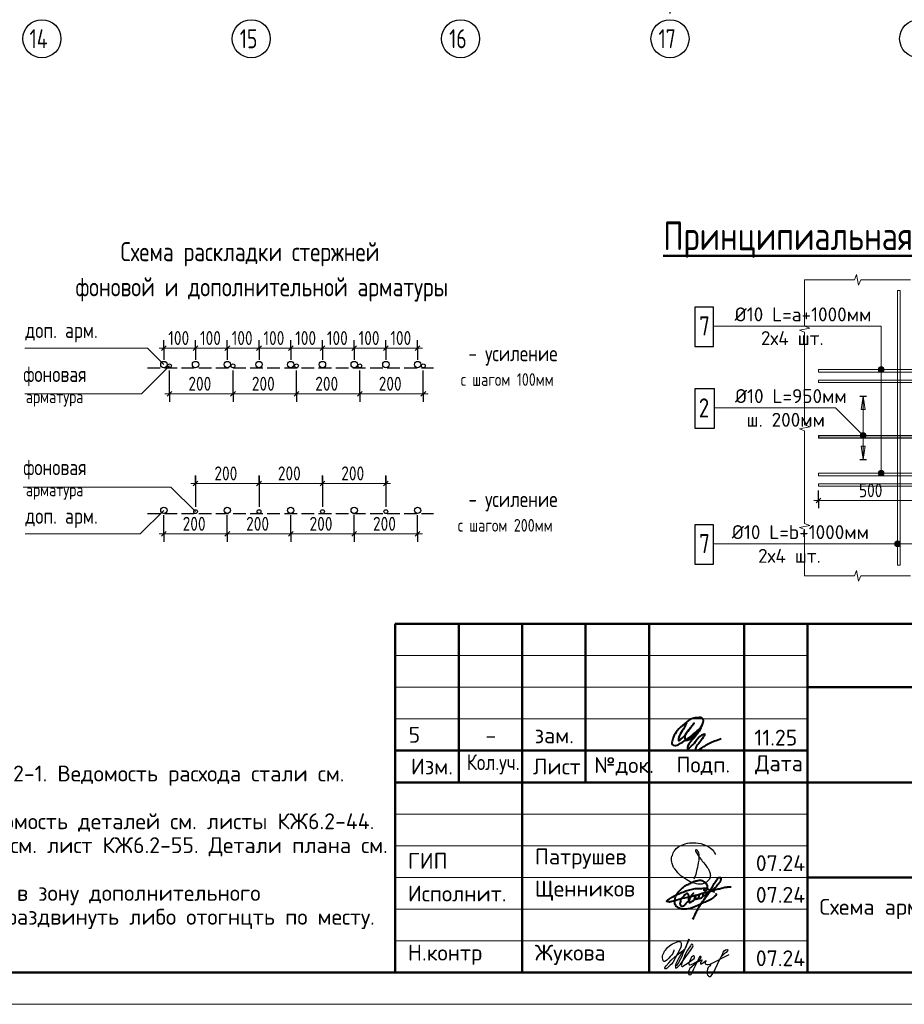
# Model space of a CAD drawing. Header units: millimetres. Extents: x 40580 to 1930067, y -240640 to 81020.
# Tile 616 of 656: x 1562430 to 1576374, y -239550 to -224023. Entities that reach past the tile are written whole.
import ezdxf

# ---------------------------------------------------------------- set-up
doc = ezdxf.new("R2010")
doc.units = ezdxf.units.MM
for name, pattern in [('______2', [270, 200, -70]), ('______5', [1100, 800, -100, 100, -100]), ('CENTER', [2, 1.25, -0.25, 0.25, -0.25])]:
    doc.linetypes.add(name, pattern=pattern)
for name, color, linetype, lineweight in [('Standard', 7, 'Continuous', 25), ('Арм.стержн.ниж.зоны 2й ряд', 7, '______2', 25), ('Обрамление проемов стержнями', 7, 'Continuous', 25), ('ОСИ', 7, 'CENTER', 15), ('Основная', 7, 'Continuous', 40), ('Примечания', 7, 'Continuous', 13), ('Размерная линия_ общее', 7, 'Continuous', 25), ('Текст_ общее', 7, 'Continuous', 25), ('Фоновоя арматура Х1', 52, 'Continuous', 25)]:
    doc.layers.add(name, color=color, linetype=linetype, lineweight=lineweight)
doc.styles.add('GOST 2.304', font='isocpeur.ttf', dxfattribs={"width": 0.8})
doc.styles.add('GOST 2.304-81', font='txt')
doc.styles.add('ISOCPEUR', font='isocpeur.ttf')
doc.styles.get("Standard").update_dxf_attribs({"font": 'isocpeur.ttf'})

# ---------------------------------------------------------------- blocks, each defined once
blk = doc.blocks.new('яяя')
at = {"lineweight": 30}
for points in [[(345424, 110432), (345425, 110410), (345424, 110397), (345417, 110379), (345406, 110350), (345390, 110319), (345357, 110275), (345310, 110221), (345265, 110176), (345198, 110110), (345161, 110077), (345133, 110066), (345116, 110066), (345102, 110075), (345090, 110091), (345082, 110115), (345074, 110146), (345066, 110182), (345064, 110206), (345067, 110234), (345077, 110278), (345095, 110320), (345114, 110361), (345134, 110395), (345159, 110428), (345195, 110469), (345228, 110506), (345284, 110560), (345331, 110595), (345379, 110625), (345435, 110648), (345486, 110670), (345532, 110686), (345573, 110696), (345605, 110698), (345621, 110695), (345635, 110687), (345648, 110671), (345656, 110649), (345659, 110625), (345659, 110583), (345656, 110553), (345647, 110523), (345635, 110489), (345387, 110033), (345349, 109985), (345311, 109948), (345247, 109889), (345209, 109858), (345192, 109844), (345180, 109837), (345157, 109833), (345150, 109835), (345140, 109842), (345135, 109856), (345138, 109881), (345148, 109892), (345183, 109930), (345267, 110024), (345343, 110105), (345455, 110213), (345617, 110343), (345775, 110456), (345811, 110526), (345838, 110607), (345890, 110740), (345902, 110771), (345698, 110295), (345672, 110226), (345626, 110132), (345572, 110032), (345518, 109953), (345481, 109918), (345497, 110001), (345567, 110147), (345655, 110301), (345760, 110442)], [(345481, 109918), (345476, 109896), (345475, 109874), (345485, 109861), (345506, 109866), (345539, 109891), (345632, 109983), (345968, 110450), (346022, 110527), (346029, 110560), (346027, 110579), (346026, 110590), (346010, 110605), (345993, 110609), (345975, 110601), (345962, 110584), (345954, 110562), (345857, 110421), (345783, 110292), (345741, 110183), (345701, 110079), (345665, 109985), (345660, 109952), (345666, 109929), (345669, 109915), (345682, 109910), (345702, 109914), (345735, 109941), (345846, 110007), (346065, 110160), (346075, 110193), (346070, 110217), (346066, 110236), (346052, 110241), (346030, 110241), (346007, 110228), (345978, 110203), (345960, 110164), (345892, 110010), (345895, 109986), (345904, 109966), (345925, 109964), (345969, 109968), (346045, 110000), (346218, 110114), (346261, 110154), (346280, 110184), (346282, 110210), (346278, 110225), (346263, 110229), (346241, 110222), (346220, 110198), (346162, 110049), (345989, 109904), (345932, 109849), (345906, 109805), (345891, 109739), (345890, 109690), (345899, 109652), (345924, 109647), (345956, 109655), (345980, 109674), (346058, 109838), (346158, 110046), (346261, 110098), (346314, 110120), (346292, 110079), (346269, 110036), (346261, 110008), (346267, 109998), (346293, 109998), (346363, 110039), (346445, 110095), (346421, 110068), (346414, 110040), (346407, 110011), (346416, 109990), (346466, 109972), (346509, 109977), (346574, 109984), (347172, 110293)], [(346586, 109971), (346543, 109917), (346509, 109873), (346489, 109825), (346475, 109767), (346472, 109710), (346478, 109675), (346485, 109641), (346501, 109621), (346517, 109602), (346542, 109589), (346568, 109592), (346605, 109620), (346680, 109731), (346736, 109842), (346865, 110115), (346962, 110290), (346969, 110318), (346979, 110360), (347013, 110403), (347056, 110434), (347091, 110450), (347109, 110450), (347121, 110434), (347115, 110405), (347072, 110355), (347012, 110307), (346924, 110222)]]:
    blk.add_lwpolyline(points, dxfattribs=at)
blk = doc.blocks.new('Из_буфера32210')
at = {"color": 7, "lineweight": 25}
blk.add_lwpolyline([(357, 84), (386, 160), (399, 213), (405, 239), (412, 268), (420, 299), (427, 339), (434, 380), (437, 414), (438, 442), (436, 466), (430, 489), (425, 504), (417, 519), (409, 531), (405, 535), (403, 536), (400, 539), (394, 541), (387, 543), (383, 542), (379, 539), (377, 534), (377, 528), (379, 523), (438, 428), (470, 382), (484, 365), (504, 341), (528, 310), (551, 280), (562, 264), (575, 247), (582, 235), (589, 220), (599, 198), (606, 184), (610, 167), (611, 155), (612, 143), (611, 127), (609, 116), (603, 96), (596, 82), (588, 69), (579, 56), (563, 43), (551, 34), (539, 25), (524, 16), (511, 10), (494, 5), (481, 3), (456, 0), (432, 1), (415, 3), (396, 6), (375, 11), (355, 19), (336, 24), (310, 31), (293, 39), (269, 53), (243, 69), (223, 80), (202, 93), (180, 109), (152, 128), (126, 152), (98, 182), (77, 211), (52, 241), (32, 266), (20, 293), (8, 329), (3, 348), (1, 373), (0, 393), (1, 417), (6, 440), (13, 454), (20, 476), (26, 497), (38, 517), (47, 529), (60, 548), (75, 563), (95, 581), (115, 593), (135, 606), (161, 618), (187, 628), (213, 638), (251, 647), (282, 653), (319, 655), (353, 655), (384, 652), (418, 648), (460, 641), (503, 628), (544, 611), (579, 594), (611, 573), (639, 545), (666, 515), (679, 496), (694, 471)], dxfattribs=at)

msp = doc.modelspace()

# ---------------------------------------------------------------- hatches: boundary and pattern name
at = {"layer": 'Standard', "linetype": 'Continuous', "lineweight": 13, "transparency": 33554687}
msp.add_hatch(color=7, dxfattribs=at).paths.add_polyline_path([(1575694.5, -230170.4), (1575724.5, -229960.4), (1575754.5, -230170.4)], flags=16)
for points in [[(1575681.2, -230569), (1575713, -230537.1), (1575692.7, -230548.6)], [(1575713, -230537.1), (1575681.2, -230569), (1575681.2, -230591.9)], [(1575713, -230537.1), (1575681.2, -230591.9), (1575736, -230537.1)], [(1575736, -230537.1), (1575681.2, -230591.9), (1575692.7, -230612.2)], [(1575736, -230537.1), (1575692.7, -230612.2), (1575756.3, -230548.6)], [(1575756.3, -230548.6), (1575692.7, -230612.2), (1575713, -230623.7)], [(1575756.3, -230548.6), (1575713, -230623.7), (1575767.8, -230569)], [(1575767.8, -230569), (1575713, -230623.7), (1575736, -230623.7)], [(1575767.8, -230569), (1575736, -230623.7), (1575767.8, -230591.9)], [(1575767.8, -230591.9), (1575736, -230623.7), (1575756.3, -230612.2)], [(1575694.5, -230750.4), (1575724.5, -230960.4), (1575754.5, -230750.4)]]:
    msp.add_hatch(color=7, dxfattribs=at).paths.add_polyline_path(points)
at = {"layer": 'Текст_ общее', "linetype": 'Continuous', "lineweight": 13, "transparency": 33554687}
for points in [[(1575963.9, -229540.4), (1576053.9, -229540.4), (1576047.6, -229517.9)], [(1575963.9, -229540.4), (1576047.6, -229517.9), (1575970.2, -229517.9)], [(1575970.2, -229562.9), (1576053.9, -229540.4), (1575963.9, -229540.4)], [(1575970.2, -229517.9), (1576047.6, -229517.9), (1576031.4, -229501.7)], [(1575970.2, -229517.9), (1576031.4, -229501.7), (1575986.4, -229501.7)], [(1575970.2, -229562.9), (1576047.6, -229562.9), (1576053.9, -229540.4)], [(1575986.4, -229579.1), (1576047.6, -229562.9), (1575970.2, -229562.9)], [(1575986.4, -229501.7), (1576031.4, -229501.7), (1576008.9, -229495.4)], [(1575986.4, -229579.1), (1576031.4, -229579.1), (1576047.6, -229562.9)], [(1576031.4, -229579.1), (1575986.4, -229579.1), (1576008.9, -229585.4)], [(1575963.9, -231173.7), (1576053.9, -231173.7), (1576047.6, -231151.2)], [(1575963.9, -231173.7), (1576047.6, -231151.2), (1575970.2, -231151.2)], [(1575970.2, -231196.2), (1576053.9, -231173.7), (1575963.9, -231173.7)], [(1575970.2, -231151.2), (1576047.6, -231151.2), (1576031.4, -231135)], [(1575970.2, -231151.2), (1576031.4, -231135), (1575986.4, -231135)], [(1575970.2, -231196.2), (1576047.6, -231196.2), (1576053.9, -231173.7)], [(1575986.4, -231135), (1576031.4, -231135), (1576008.9, -231128.7)], [(1575986.4, -231212.4), (1576047.6, -231196.2), (1575970.2, -231196.2)], [(1575986.4, -231212.4), (1576031.4, -231212.4), (1576047.6, -231196.2)], [(1576031.4, -231212.4), (1575986.4, -231212.4), (1576008.9, -231218.7)], [(1576229.2, -232312.3), (1576229.2, -232267.4), (1576222.9, -232289.9)], [(1576245.4, -232328.5), (1576245.4, -232251.2), (1576229.2, -232267.4)], [(1576245.4, -232328.5), (1576229.2, -232267.4), (1576229.2, -232312.3)], [(1576267.9, -232334.9), (1576267.9, -232244.9), (1576245.4, -232251.2)], [(1576267.9, -232334.9), (1576245.4, -232251.2), (1576245.4, -232328.5)], [(1576290.4, -232328.5), (1576290.4, -232251.2), (1576267.9, -232244.9)], [(1576290.4, -232328.5), (1576267.9, -232244.9), (1576267.9, -232334.9)], [(1576306.6, -232312.3), (1576306.6, -232267.4), (1576290.4, -232251.2)], [(1576306.6, -232312.3), (1576290.4, -232251.2), (1576290.4, -232328.5)], [(1576306.6, -232267.4), (1576306.6, -232312.3), (1576312.9, -232289.9)]]:
    msp.add_hatch(color=7, dxfattribs=at).paths.add_polyline_path(points)

# ---------------------------------------------------------------- linework, layer by layer
at = {"layer": 'Standard', "color": 7, "linetype": 'Continuous', "lineweight": 13, "transparency": 33554687}
for p, q in [((1575619.6, -228043.7), (1575586.3, -228127.1)), ((1575652.9, -228210.4), (1575619.6, -228043.7)), ((1575586.3, -228127.1), (1574802.9, -228127.1)), ((1574802.9, -228127.1), (1574802.9, -228858.2)), ((1574802.9, -228127.1), (1574802.9, -228127.1)), ((1575686.3, -228127.1), (1575652.9, -228210.4)), ((1576469.6, -228127.1), (1575686.3, -228127.1)), ((1574802.9, -228858.2), (1574886.3, -228889.3)), ((1574886.3, -228889.3), (1574719.6, -228920.4)), ((1574719.6, -228920.4), (1574802.9, -228951.5)), ((1574802.9, -228951.5), (1574802.9, -229682.6)), ((1574802.9, -229682.6), (1574802.9, -230413.7)), ((1574886.3, -230444.8), (1574719.6, -230476)), ((1574719.6, -230476), (1574802.9, -230507.1)), ((1574802.9, -230413.7), (1574886.3, -230444.8)), ((1574802.9, -230507.1), (1574802.9, -231238.2)), ((1575692.7, -230548.6), (1575692.7, -230548.6)), ((1575756.3, -230548.6), (1575756.3, -230548.6)), ((1575692.7, -230612.2), (1575692.7, -230612.2)), ((1575756.3, -230612.2), (1575756.3, -230612.2)), ((1574802.9, -231238.2), (1574802.9, -231969.3)), ((1574886.3, -232000.4), (1574719.6, -232031.5)), ((1574719.6, -232031.5), (1574802.9, -232062.6)), ((1574802.9, -231969.3), (1574886.3, -232000.4)), ((1574802.9, -232062.6), (1574802.9, -232793.7)), ((1575586.3, -232793.7), (1575619.6, -232710.4)), ((1575619.6, -232710.4), (1575652.9, -232877.1)), ((1574802.9, -232793.7), (1574802.9, -232793.7)), ((1574802.9, -232793.7), (1575586.3, -232793.7)), ((1574802.9, -232793.7), (1574802.9, -232793.7)), ((1575652.9, -232877.1), (1575686.3, -232793.7)), ((1575686.3, -232793.7), (1576469.6, -232793.7)), ((1568350, -234049.8), (1574850, -234049.8)), ((1568350, -234549.8), (1574850, -234549.8)), ((1568350, -235049.8), (1574850, -235049.8)), ((1568350, -236549.8), (1574850, -236549.8)), ((1568350, -237049.8), (1574850, -237049.8)), ((1568350, -237049.8), (1574850, -237049.8)), ((1568350, -237549.8), (1574850, -237549.8)), ((1568350, -237549.8), (1574850, -237549.8)), ((1568350, -238049.8), (1574850, -238049.8)), ((1568350, -238549.8), (1574850, -238549.8))]:
    msp.add_line(p, q, dxfattribs=at)
at = {"layer": 'Standard', "color": 251, "linetype": 'Continuous', "lineweight": 13, "true_color": 0x494949, "transparency": 33554687}
for p, q in [((1575694.5, -230170.4), (1575724.5, -229960.4)), ((1575724.5, -229960.4), (1575724.5, -230960.4)), ((1575724.5, -229960.4), (1575724.5, -229960.4)), ((1575724.5, -229960.4), (1575724.5, -229960.4)), ((1575724.5, -229960.4), (1575724.5, -229960.4)), ((1575724.5, -229960.4), (1575754.5, -230170.4)), ((1575754.5, -230170.4), (1575694.5, -230170.4)), ((1575724.5, -230170.4), (1575724.5, -230185.4)), ((1575754.5, -230750.4), (1575694.5, -230750.4)), ((1575694.5, -230750.4), (1575724.5, -230960.4)), ((1575724.5, -230750.4), (1575724.5, -230735.4)), ((1575724.5, -230960.4), (1575754.5, -230750.4)), ((1575724.5, -230960.4), (1575724.5, -230960.4)), ((1575724.5, -230960.4), (1575724.5, -230960.4)), ((1575724.5, -230960.4), (1575724.5, -230960.4))]:
    msp.add_line(p, q, dxfattribs=at)
at = {"layer": 'Standard', "color": 7, "linetype": 'Continuous', "lineweight": 50, "transparency": 33554687}
for p, q in [((1568350, -239049.8), (1568350, -233549.8)), ((1568350, -233549.8), (1586850, -233549.8)), ((1569350, -236049.8), (1569350, -233549.8)), ((1570350, -239049.8), (1570350, -233549.8)), ((1571350, -236049.8), (1571350, -233549.8)), ((1572350, -239049.8), (1572350, -233549.8)), ((1573850, -239049.8), (1573850, -233549.8)), ((1574850, -239049.8), (1574850, -233549.8)), ((1574850, -234549.8), (1586850, -234549.8)), ((1568350, -235549.8), (1574850, -235549.8)), ((1568350, -235549.8), (1574850, -235549.8)), ((1568350, -236049.8), (1574850, -236049.8)), ((1568350, -236049.8), (1574850, -236049.8)), ((1574850, -236049.8), (1586850, -236049.8)), ((1574850, -237549.8), (1586850, -237549.8))]:
    msp.add_line(p, q, dxfattribs=at)
at = {"layer": 'Standard', "color": 7, "linetype": 'Continuous', "lineweight": 25, "transparency": 33554687}
msp.add_line((1568350, -239049.8), (1586850, -239049.8), dxfattribs=at)
msp.add_line((1568350, -239049.8), (1586850, -239049.8), dxfattribs=at)
msp.add_line((1568350, -239049.8), (1586850, -239049.8), dxfattribs=at)
at = {"layer": 'Standard', "color": 7, "linetype": 'Continuous', "lineweight": 13, "transparency": 33554687}
msp.add_lwpolyline([(1545350, -239549.7), (1587350, -239549.7), (1587350, -209849.7), (1545350, -209849.7), (1545350, -239549.7)], close=True, dxfattribs=at)
at = {"layer": 'Standard', "color": 7, "linetype": 'Continuous', "lineweight": 50, "transparency": 33554687}
msp.add_lwpolyline([(1547350, -210349.7), (1586850, -210349.7), (1586850, -239049.7), (1547350, -239049.7), (1547350, -210349.7)], close=True, dxfattribs=at)
at = {"layer": 'Standard', "color": 7, "linetype": 'Continuous', "lineweight": 13, "transparency": 33554687}
for points in [[(1576307.9, -228293.7), (1576307.9, -232627.1), (1576267.9, -232627.1), (1576267.9, -228293.7), (1576307.9, -228293.7)], [(1579082.9, -229540.4), (1575021.3, -229540.4), (1575021.3, -229580.4), (1579082.9, -229580.4)], [(1579082.9, -229747.1), (1575021.3, -229747.1), (1575021.3, -229707.1), (1579082.9, -229707.1)], [(1573384.2, -230144.5), (1575288.6, -230144.5), (1575724.5, -230580.4)], [(1575027.9, -230580.4), (1575027.9, -230620.4), (1575021.3, -230620.4), (1575021.3, -230580.4), (1575027.9, -230580.4)], [(1579249.6, -231173.7), (1575021.3, -231173.7), (1575021.3, -231213.7), (1579249.6, -231213.7)], [(1579082.9, -231380.4), (1575021.3, -231380.4), (1575021.3, -231340.4), (1579082.9, -231340.4)]]:
    msp.add_lwpolyline(points, dxfattribs=at)
at = {"layer": 'Standard', "color": 7, "linetype": 'Continuous', "lineweight": 25, "transparency": 33554687}
msp.add_lwpolyline([(1576584.6, -230620.4), (1575027.9, -230620.4), (1575027.9, -230580.4), (1576584.6, -230580.4)], dxfattribs=at)
at = {"layer": 'Standard', "color": 7, "linetype": 'Continuous', "lineweight": 13, "transparency": 33554687}
msp.add_circle((1575724.5, -230580.4), 45, dxfattribs=at)
at = {"layer": 'Арм.стержн.ниж.зоны 2й ряд', "color": 251, "linetype": 'Continuous', "lineweight": 25, "true_color": 0x494949, "transparency": 33554687}
for p, q in [((1575671.2, -229960.4), (1575777.8, -229960.4)), ((1575671.2, -230960.4), (1575777.8, -230960.4))]:
    msp.add_line(p, q, dxfattribs=at)
at = {"layer": 'ОСИ', "color": 8, "linetype": '______5', "lineweight": -3, "transparency": 33554687}
msp.add_line((1572680.5, -214323.4), (1572680.5, -224023.4), dxfattribs=at)
at = {"layer": 'ОСИ', "color": 7, "linetype": 'Continuous', "lineweight": -3, "transparency": 33554687}
for centre in [(1562780.5, -224323.4), (1566080.5, -224323.4), (1569380.5, -224323.4), (1572680.5, -224323.4), (1576600.5, -224323.4)]:
    msp.add_circle(centre, 300, dxfattribs=at)
at = {"layer": 'Основная', "color": 7, "ltscale": 100}
msp.add_spline([(1572942.8, -235112.3), (1572873.4, -235238.6), (1572816.4, -235360.5), (1572816.4, -235388.5), (1572851, -235370.6), (1572948.3, -235265.5), (1573060.2, -235117.8), (1572979.7, -235221.9), (1572917, -235316.9), (1572924.9, -235378.4), (1572984.1, -235372.8), (1573062.4, -235306.9), (1573154.1, -235198.4), (1573205.6, -235094.4), (1573198.9, -235046.3), (1573114.6, -235030), (1573040.1, -235040.7), (1572910.3, -235125.7), (1572792.9, -235235.3), (1572735.8, -235332.6), (1572714.6, -235405.3), (1572715.7, -235452.2), (1572756, -235470.1), (1572824.2, -235446.7), (1573012.1, -235321.4), (1573166.4, -235193.9), (1573010.7, -235404.8), (1572955.2, -235502.1), (1572955.1, -235520.5), (1572988.6, -235503.7), (1573082.6, -235406.4), (1573207.8, -235291.2), (1573226.8, -235286.7), (1573208.9, -235329.2), (1573131.9, -235441.1), (1573084.8, -235528.3), (1573091.5, -235547.3), (1573127.3, -235538.4), (1573290.6, -235438.8), (1573485.2, -235360.5)], degree=3, dxfattribs=at)
at = {"layer": 'Основная'}
for points in [[(1573043.2, -238208.5), (1573161.8, -237977.3), (1573312, -237765.4), (1573403.5, -237606.8), (1573427.6, -237573.5), (1573449.1, -237551.5), (1573461, -237549.2), (1573467.9, -237548.3), (1573473.1, -237549.7), (1573477.1, -237552.5), (1573479.2, -237556.7), (1573480, -237559.8), (1573482.2, -237566.7), (1573481.7, -237570.2), (1573481.5, -237577.6), (1573480, -237581.5), (1573478.9, -237593), (1573466.4, -237619.1), (1573437.1, -237662.5), (1573388.8, -237714.7), (1573330.1, -237756.6), (1573295.3, -237777.5), (1573276.1, -237781.4), (1573101.3, -237829.9), (1572907.5, -237874.5), (1572772.2, -237913.3), (1572691.5, -237933.1), (1572647.5, -237935.1), (1572626.9, -237924.6), (1572638.3, -237915.2), (1572648.6, -237901.6), (1572666, -237890.2), (1572729.3, -237852.4), (1572818.5, -237809.3), (1572908.4, -237770.1), (1572994.5, -237742.7), (1573078.4, -237725), (1573182.1, -237721.3), (1573229.9, -237718.6)], [(1573404.7, -237796.1), (1573402.2, -237836.1), (1573383.9, -237851), (1573352.3, -237876.8), (1573273.2, -237922.6), (1573193.4, -237954.2), (1573120.2, -237989.9), (1572962.8, -238046.1), (1572869.7, -238047.2), (1572825.9, -238036.1), (1572797.6, -238018.4), (1572780.4, -238007.3), (1572764.3, -237978.4), (1572754.9, -237949.6), (1572759.9, -237896.4), (1572766, -237856.4), (1572792, -237806.5), (1572822.9, -237766.8), (1572872.4, -237719.5), (1572915.7, -237682.9), (1572975.6, -237652.9), (1573038.3, -237622.4), (1573102, -237600.2), (1573141.1, -237594.7), (1573189.1, -237598.6), (1573210.7, -237610.8), (1573234.8, -237628.9), (1573248.4, -237645.7), (1573265.6, -237668.4), (1573266.7, -237698.9), (1573265.1, -237715), (1573260.7, -237735.3), (1573254, -237751.1), (1573242.9, -237761.1), (1573230.1, -237761.1), (1573219.6, -237754.4), (1573220.7, -237730), (1573231.2, -237717.8), (1573280.5, -237734.2), (1573303.5, -237745.6), (1573355.2, -237764.1), (1573370.6, -237771.5), (1573380.7, -237778.2)], [(1573308.2, -237771.6), (1573368, -237753.4), (1573439.3, -237731.4), (1573477.5, -237723.4), (1573546.9, -237704.9), (1573602.8, -237698.3), (1573643.5, -237699)], [(1572977.2, -237916.2), (1572976.1, -237834.4), (1572966.9, -237811.9), (1572945.4, -237803.4), (1572928.4, -237814.1), (1572910.7, -237829.2), (1572887.8, -237855.5), (1572865.2, -237879.1), (1572848.6, -237905), (1572844.9, -237926.5), (1572838.2, -237963.8), (1572841.6, -237978.2), (1572855.6, -238000.8), (1572877, -238003.4), (1572905.5, -237990.1), (1572929.5, -237959.7), (1572947.7, -237942.4), (1572971.3, -237923.1), (1573008.7, -237854.7), (1573029.4, -237821.5), (1573047.1, -237800), (1572980.2, -237908.4), (1572982, -237929.8), (1572986.5, -237948.6), (1573007.5, -237937.2), (1573032.3, -237924.6), (1573064.5, -237895), (1573067.4, -237889.9), (1573076.3, -237861), (1573081.5, -237846.2), (1573083.3, -237840.3), (1573079.6, -237876.6), (1573082.6, -237889.5), (1573098.9, -237888.8), (1573121, -237882.1), (1573140.6, -237849.2), (1573142.5, -237830.3), (1573132.9, -237881), (1573142.5, -237881.4), (1573175, -237869.2), (1573199.8, -237851.8), (1573202.7, -237818.1), (1573204.6, -237803.7), (1573207.5, -237834.4), (1573226, -237835.5), (1573243.4, -237833.3), (1573256.3, -237798.9), (1573258.9, -237790.8), (1573258.6, -237798.6), (1573253.8, -237824.1), (1573270, -237828.5)]]:
    msp.add_spline(points, degree=3, dxfattribs=at)
at = {"layer": 'Примечания', "color": 7, "linetype": 'Continuous', "lineweight": 25, "transparency": 33554687}
for p, q in [((1564665.1, -229240.9), (1564740.1, -229165.9)), ((1565165.1, -229240.9), (1565240.1, -229165.9)), ((1565665.1, -229240.9), (1565740.1, -229165.9)), ((1566165.1, -229240.9), (1566240.1, -229165.9)), ((1566665.1, -229240.9), (1566740.1, -229165.9)), ((1567165.1, -229240.9), (1567240.1, -229165.9)), ((1567665.1, -229240.9), (1567740.1, -229165.9)), ((1568165.1, -229240.9), (1568240.1, -229165.9)), ((1568665.1, -229240.9), (1568740.1, -229165.9)), ((1564755.1, -229961.5), (1564830.1, -229886.5)), ((1565755.1, -229961.5), (1565830.1, -229886.5)), ((1566755.1, -229961.5), (1566830.1, -229886.5)), ((1567755.1, -229961.5), (1567830.1, -229886.5)), ((1568755.1, -229961.5), (1568830.1, -229886.5)), ((1565165.1, -231375.5), (1565240.1, -231300.5)), ((1566165.1, -231375.5), (1566240.1, -231300.5)), ((1567165.1, -231375.5), (1567240.1, -231300.5)), ((1568165.1, -231375.5), (1568240.1, -231300.5)), ((1564665.1, -232170.1), (1564740.1, -232095.1)), ((1565665.1, -232170.1), (1565740.1, -232095.1)), ((1566665.1, -232170.1), (1566740.1, -232095.1)), ((1567665.1, -232170.1), (1567740.1, -232095.1)), ((1568665.1, -232170.1), (1568740.1, -232095.1))]:
    msp.add_line(p, q, dxfattribs=at)
at = {"layer": 'Примечания', "color": 253, "linetype": 'Continuous', "lineweight": -3, "true_color": 0xa0a0a0, "transparency": 33554687}
for p, q in [((1564702.6, -229203.4), (1564702.6, -229078.4)), ((1565202.6, -229203.4), (1565202.6, -229078.4)), ((1565702.6, -229203.4), (1565702.6, -229078.4)), ((1566202.6, -229203.4), (1566202.6, -229078.4)), ((1566702.6, -229203.4), (1566702.6, -229078.4)), ((1567202.6, -229203.4), (1567202.6, -229078.4)), ((1567702.6, -229203.4), (1567702.6, -229078.4)), ((1568202.6, -229203.4), (1568202.6, -229078.4)), ((1568702.6, -229203.4), (1568702.6, -229078.4)), ((1564702.6, -229203.4), (1564702.6, -229328.4)), ((1564702.6, -229203.4), (1564702.6, -229386.5)), ((1565202.6, -229203.4), (1565202.6, -229328.4)), ((1565202.6, -229203.4), (1565202.6, -229386.5)), ((1565702.6, -229203.4), (1565702.6, -229328.4)), ((1565702.6, -229203.4), (1565702.6, -229386.5)), ((1566202.6, -229203.4), (1566202.6, -229328.4)), ((1566202.6, -229203.4), (1566202.6, -229386.5)), ((1566702.6, -229203.4), (1566702.6, -229328.4)), ((1566702.6, -229203.4), (1566702.6, -229386.5)), ((1567202.6, -229203.4), (1567202.6, -229328.4)), ((1567202.6, -229203.4), (1567202.6, -229386.5)), ((1567702.6, -229203.4), (1567702.6, -229328.4)), ((1567702.6, -229203.4), (1567702.6, -229386.5)), ((1568202.6, -229203.4), (1568202.6, -229328.4)), ((1568202.6, -229203.4), (1568202.6, -229386.5)), ((1568702.6, -229203.4), (1568702.6, -229328.4)), ((1568702.6, -229203.4), (1568702.6, -229386.5)), ((1564792.6, -229924), (1564792.6, -229556.5)), ((1568792.6, -229924), (1568792.6, -229556.5)), ((1564792.6, -229924), (1564792.6, -229799)), ((1564792.6, -229924), (1564792.6, -230049)), ((1565792.6, -229924), (1565792.6, -229799)), ((1565792.6, -229924), (1565792.6, -230049)), ((1566792.6, -229924), (1566792.6, -229799)), ((1566792.6, -229924), (1566792.6, -230049)), ((1567792.6, -229924), (1567792.6, -229799)), ((1567792.6, -229924), (1567792.6, -230049)), ((1568792.6, -229924), (1568792.6, -229799)), ((1568792.6, -229924), (1568792.6, -230049)), ((1565202.6, -231338), (1565202.6, -231213)), ((1565202.6, -231218.7), (1565202.6, -231680.5)), ((1565202.6, -231338), (1565202.6, -231463)), ((1565202.6, -231338), (1565202.6, -231705.5)), ((1566202.6, -231338), (1566202.6, -231213)), ((1566202.6, -231218.7), (1566202.6, -231680.5)), ((1566202.6, -231338), (1566202.6, -231463)), ((1566202.6, -231338), (1566202.6, -231705.5)), ((1567202.6, -231338), (1567202.6, -231213)), ((1567202.6, -231218.7), (1567202.6, -231680.5)), ((1567202.6, -231338), (1567202.6, -231463)), ((1567202.6, -231338), (1567202.6, -231705.5)), ((1568202.6, -231338), (1568202.6, -231213)), ((1568202.6, -231218.7), (1568202.6, -231680.5)), ((1568202.6, -231338), (1568202.6, -231463)), ((1568202.6, -231338), (1568202.6, -231705.5)), ((1564702.6, -232132.6), (1564702.6, -231835.5)), ((1568702.6, -232132.6), (1568702.6, -231835.5)), ((1564702.6, -232132.6), (1564702.6, -232007.6)), ((1565702.6, -232132.6), (1565702.6, -232007.6)), ((1566702.6, -232132.6), (1566702.6, -232007.6)), ((1567702.6, -232132.6), (1567702.6, -232007.6)), ((1568702.6, -232132.6), (1568702.6, -232007.6)), ((1564702.6, -232132.6), (1564702.6, -232257.6)), ((1565702.6, -232132.6), (1565702.6, -232257.6)), ((1566702.6, -232132.6), (1566702.6, -232257.6)), ((1567702.6, -232132.6), (1567702.6, -232257.6)), ((1568702.6, -232132.6), (1568702.6, -232257.6))]:
    msp.add_line(p, q, dxfattribs=at)
at = {"layer": 'Примечания', "color": 7, "linetype": 'Continuous', "lineweight": 13, "transparency": 33554687}
for p, q in [((1564702.6, -229203.4), (1564627.6, -229203.4)), ((1564702.6, -229203.4), (1565202.6, -229203.4)), ((1565202.6, -229203.4), (1565702.6, -229203.4)), ((1565702.6, -229203.4), (1566202.6, -229203.4)), ((1566202.6, -229203.4), (1566702.6, -229203.4)), ((1566702.6, -229203.4), (1567202.6, -229203.4)), ((1567202.6, -229203.4), (1567702.6, -229203.4)), ((1567702.6, -229203.4), (1568202.6, -229203.4)), ((1568202.6, -229203.4), (1568702.6, -229203.4)), ((1568702.6, -229203.4), (1568777.6, -229203.4)), ((1564792.6, -229924), (1564717.6, -229924)), ((1564792.6, -229924), (1565792.6, -229924)), ((1565792.6, -229924), (1566792.6, -229924)), ((1566792.6, -229924), (1567792.6, -229924)), ((1567792.6, -229924), (1568792.6, -229924)), ((1568792.6, -229924), (1568867.6, -229924)), ((1565202.6, -231338), (1565127.6, -231338)), ((1565202.6, -231338), (1566202.6, -231338)), ((1566202.6, -231338), (1567202.6, -231338)), ((1567202.6, -231338), (1568202.6, -231338)), ((1568202.6, -231338), (1568277.6, -231338)), ((1564702.6, -232132.6), (1564627.6, -232132.6)), ((1564702.6, -232132.6), (1565702.6, -232132.6)), ((1565702.6, -232132.6), (1566702.6, -232132.6)), ((1566702.6, -232132.6), (1567702.6, -232132.6)), ((1567702.6, -232132.6), (1568702.6, -232132.6)), ((1568702.6, -232132.6), (1568777.6, -232132.6))]:
    msp.add_line(p, q, dxfattribs=at)
at = {"layer": 'Примечания', "color": 8, "linetype": '______2', "lineweight": -3, "true_color": 0x737373, "transparency": 33554687}
for p, q in [((1564442.6, -229511.5), (1568952.6, -229511.5)), ((1564442.6, -231810.5), (1568952.6, -231810.5))]:
    msp.add_line(p, q, dxfattribs=at)
at = {"layer": 'Примечания', "color": 7, "linetype": 'Continuous', "lineweight": 13, "transparency": 33554687}
for points in [[(1562508.8, -229203.4), (1564444.5, -229203.4), (1564702.6, -229461.5)], [(1564792.6, -229481.5), (1564350.1, -229924), (1562508.8, -229924)], [(1565202.6, -231780.5), (1564814.4, -231392.4), (1562485.9, -231392.4)], [(1564702.6, -231760.5), (1564330.6, -232132.6), (1562517.2, -232132.6)]]:
    msp.add_lwpolyline(points, dxfattribs=at)
at = {"layer": 'Примечания', "color": 253, "linetype": 'Continuous', "lineweight": -3, "true_color": 0xa0a0a0, "transparency": 33554687}
for points in [[(1565792.6, -229924), (1565792.6, -229907), (1565792.6, -229907), (1565792.6, -229907), (1565792.6, -229907), (1565792.6, -229907), (1565792.6, -229907), (1565792.6, -229556.5)], [(1566792.6, -229924), (1566792.6, -229907), (1566792.6, -229907), (1566792.6, -229907), (1566792.6, -229907), (1566792.6, -229556.5)], [(1567792.6, -229924), (1567792.6, -229907), (1567792.6, -229907), (1567792.6, -229556.5)], [(1565702.6, -232132.6), (1565702.6, -232115.6), (1565702.6, -232115.6), (1565702.6, -232115.6), (1565702.6, -232115.6), (1565702.6, -232115.6), (1565702.6, -232115.6), (1565702.6, -231835.5)], [(1566702.6, -232132.6), (1566702.6, -232115.6), (1566702.6, -232115.6), (1566702.6, -232115.6), (1566702.6, -232115.6), (1566702.6, -231835.5)], [(1567702.6, -232132.6), (1567702.6, -232115.6), (1567702.6, -232115.6), (1567702.6, -231835.5)]]:
    msp.add_lwpolyline(points, dxfattribs=at)
at = {"layer": 'Примечания', "color": 7, "linetype": 'Continuous', "lineweight": -3, "transparency": 33554687}
for centre, radius in [((1564702.6, -229461.5), 50), ((1564792.6, -229481.5), 30), ((1565202.6, -229461.5), 50), ((1565702.6, -229461.5), 50), ((1565792.6, -229481.5), 30), ((1566202.6, -229461.5), 50), ((1566702.6, -229461.5), 50), ((1566792.6, -229481.5), 30), ((1567202.6, -229461.5), 50), ((1567702.6, -229461.5), 50), ((1567792.6, -229481.5), 30), ((1568202.6, -229461.5), 50), ((1568702.6, -229461.5), 50), ((1568792.6, -229481.5), 30), ((1564702.6, -231760.5), 50), ((1565202.6, -231780.5), 30), ((1565702.6, -231760.5), 50), ((1566202.6, -231780.5), 30), ((1566702.6, -231760.5), 50), ((1567202.6, -231780.5), 30), ((1567702.6, -231760.5), 50), ((1568202.6, -231780.5), 30), ((1568702.6, -231760.5), 50)]:
    msp.add_circle(centre, radius, dxfattribs=at)
at = {"layer": 'Размерная линия_ общее', "color": 253, "linetype": 'Continuous', "lineweight": -3, "true_color": 0xa0a0a0, "transparency": 33554687}
for q in [(1575021.3, -231447.1), (1575021.3, -231478.7), (1575021.3, -231728.7)]:
    msp.add_line((1575021.3, -231603.7), q, dxfattribs=at)
at = {"layer": 'Размерная линия_ общее', "color": 7, "linetype": 'Continuous', "lineweight": 13, "transparency": 33554687}
for p, q in [((1575021.3, -231603.7), (1574946.3, -231603.7)), ((1576687.9, -231603.7), (1575021.3, -231603.7))]:
    msp.add_line(p, q, dxfattribs=at)
at = {"layer": 'Размерная линия_ общее', "color": 7, "linetype": 'Continuous', "lineweight": 25, "transparency": 33554687}
msp.add_line((1575058.8, -231566.2), (1574983.8, -231641.2), dxfattribs=at)
at = {"layer": 'Текст_ общее', "color": 7, "linetype": 'Continuous', "lineweight": 13, "transparency": 33554687}
for p, q in [((1575963.9, -229540.4), (1575963.9, -229540.4)), ((1576008.9, -229495.4), (1576008.9, -229495.4)), ((1576008.9, -229585.4), (1576008.9, -229585.4)), ((1576053.9, -229540.4), (1576053.9, -229540.4)), ((1575963.9, -231173.7), (1575963.9, -231173.7)), ((1576008.9, -231128.7), (1576008.9, -231128.7)), ((1576053.9, -231173.7), (1576053.9, -231173.7)), ((1576008.9, -231218.7), (1576008.9, -231218.7)), ((1576267.9, -232244.9), (1576267.9, -232244.9)), ((1576222.9, -232289.9), (1576222.9, -232289.9)), ((1576267.9, -232334.9), (1576267.9, -232334.9)), ((1576312.9, -232289.9), (1576312.9, -232289.9))]:
    msp.add_line(p, q, dxfattribs=at)
for points in [[(1576008.9, -229540.4), (1576008.9, -228856.5), (1573364.2, -228856.5)], [(1576008.9, -231173.7), (1576008.9, -228856.5), (1573364.2, -228856.5)], [(1576267.9, -232289.9), (1576008.9, -232289.9), (1573364.2, -232289.9)], [(1579182.9, -232289.9), (1576008.9, -232289.9), (1573364.2, -232289.9)]]:
    msp.add_lwpolyline(points, dxfattribs=at)
for centre in [(1576008.9, -229540.4), (1576008.9, -231173.7), (1576267.9, -232289.9)]:
    msp.add_circle(centre, 45, dxfattribs=at)
at = {"layer": 'Фоновоя арматура Х1', "color": 7, "linetype": 'Continuous', "lineweight": 25, "transparency": 33554687}
for points in [[(1573074.2, -229176.5), (1573364.2, -229176.5), (1573364.2, -228556.5), (1573074.2, -228556.5), (1573074.2, -229176.5)], [(1573074.2, -230464.5), (1573384.2, -230464.5), (1573384.2, -229844.5), (1573074.2, -229844.5), (1573074.2, -230464.5)], [(1573074.2, -232609.9), (1573364.2, -232609.9), (1573364.2, -231989.9), (1573074.2, -231989.9), (1573074.2, -232609.9)]]:
    msp.add_lwpolyline(points, dxfattribs=at)

# ---------------------------------------------------------------- block references
at = {"color": 1, "ltscale": 100}
msp.add_blockref('Из_буфера32210', (1572705, -237656), dxfattribs=at)
at = {"color": 2, "lineweight": 60, "xscale": 0.5, "yscale": 0.5, "zscale": 0.5}
msp.add_blockref('яяя', (1400029.3, -293908.3), dxfattribs=at)

# ---------------------------------------------------------------- texts
at = {"layer": 'Standard', "color": 7, "linetype": 'Continuous', "lineweight": 25, "transparency": 33554687, "style": 'ISOCPEUR'}
for s, insert, char_height, width, attachment_point in [('Ø10\\~L=а+1000мм', (1573699.4, -228780.5), 220, 1831.802, 7), ('2х4\\~шт.', (1574113.8, -229154.5), 220, 1000.985, 7), ('Ø10\\~L=950мм', (1573705.1, -230068.7), 220, 1488.033, 7), ('ш.\\~200мм', (1573886.6, -230442.7), 220, 1125.9, 7), ('Ø10\\~L=b+1000мм', (1573654.8, -232213.8), 220, 1831.796, 7), ('2х4\\~шт.', (1574069.2, -232587.8), 220, 1000.985, 7), ('5', (1568652.1, -235175), 250, 283.333, 2), ('11.25', (1574010.4, -235469.8), 250, 693.365, 7), ('-', (1569856.5, -235183.9), 250, 283.333, 2), ('зам.', (1570856.5, -235183.9), 250, 283.333, 2), ('Изм.', (1568597.9, -235925), 250, 631.146, 7), ('\\W0.83;Кол.уч.', (1569476.9, -235925), 250, 799.955, 7), ('Лист', (1570520.8, -235925), 250, 782.227, 7), ('№док.', (1571485.4, -235942.3), 250, 853.387, 7), ('Подп.', (1572781.2, -235935.4), 250, 764.532, 7), ('Дата', (1574023, -235925), 250, 782.227, 7), ('ГИП', (1568550, -237412.3), 250, 586.81, 7), ('Патрушев', (1570550, -237412.3), 250, 1386.365, 7), ('07.24', (1574033.1, -237448.5), 250, 817.621, 7), ('Исполнит.', (1568550, -237928), 250, 1386.365, 7), ('Щенников', (1570550, -237918.4), 250, 1333.081, 7), ('07.24', (1574033.1, -237948.5), 250, 817.621, 7), ('Н.контр', (1568550, -238928), 250, 1102.087, 7), ('Жукова', (1570550, -238928), 250, 1031.11, 7), ('07.24', (1574033.1, -238948.4), 250, 817.621, 7)]:
    msp.add_mtext(s, dxfattribs=dict(at, insert=insert, char_height=char_height, width=width, attachment_point=attachment_point))
at = {"layer": 'Standard', "color": 7, "linetype": 'Continuous', "lineweight": 25, "transparency": 33554687, "insert": (1578336, -237888), "char_height": 250, "width": 6391.875, "attachment_point": 2, "line_spacing_factor": 0.903614, "style": 'ISOCPEUR'}
msp.add_mtext('Схема армирования плит на отм. +42.180\\P(секции 1, 2)', dxfattribs=at)
at = {"layer": 'Обрамление проемов стержнями', "color": 7, "linetype": 'Continuous', "lineweight": 13, "transparency": 33554687, "insert": (1556844.7, -235785.5), "char_height": 250, "width": 11500, "attachment_point": 1, "line_spacing_factor": 0.903614}
msp.add_mtext('1. Общие указания см. листы КЖ6.2-1. Ведомость расхода стали см. лист КЖ6.2-44.\\P2. Спецификацию элементов, ведомость деталей см. листы КЖ6.2-44.\\P3. Сечения по плите перекрытия см. лист КЖ6.2-55. Детали плана см. лист КЖ6.2-55.\\P4. В местах попадания отверстий в зону дополнительного армирования, стержни арматуры раздвинуть либо отогнцть по месту.', dxfattribs=at)
at = {"layer": 'ОСИ', "color": 7, "linetype": 'Continuous', "lineweight": 25, "transparency": 33554687, "char_height": 300, "attachment_point": 7, "style": 'ISOCPEUR'}
for s, insert, width in [('\\W0.76;14', (1562585.5, -224473.4), 504.567), ('\\W0.75;15', (1565900.5, -224473.4), 472.641), ('\\W0.75;16', (1569200.5, -224473.4), 472.641), ('\\W0.75;17', (1572500.5, -224473.4), 472.641)]:
    msp.add_mtext(s, dxfattribs=dict(at, insert=insert, width=width))
at = {"layer": 'Примечания', "color": 7, "linetype": 'Continuous', "lineweight": 50, "transparency": 33554687, "char_height": 300, "attachment_point": 7, "style": 'GOST 2.304-81'}
for s, insert, width in [('Схема\\~раскладки\\~стержней', (1564019.9, -227913.1), 6428.766), ('стержней\\~фоновой\\~арматуры\\~внахлёстку', (1553498.8, -228388.3), 6502.985), ('фоновой\\~и\\~дополнительной\\~арматуры', (1563311.3, -228467.5), 6865.686)]:
    msp.add_mtext(s, dxfattribs=dict(at, insert=insert, width=width))
at = {"layer": 'Примечания', "color": 7, "linetype": 'Continuous', "lineweight": 25, "transparency": 33554687, "attachment_point": 7, "style": 'GOST 2.304'}
for s, insert, char_height, width in [('доп.\\~арм.', (1562517.2, -229111.8), 250, 1208.649), ('100', (1564772.7, -229153.4), 220, 485.085), ('100', (1565272.7, -229153.4), 220, 485.085), ('100', (1565772.7, -229153.4), 220, 485.085), ('100', (1566272.7, -229153.4), 220, 485.085), ('100', (1566772.7, -229153.4), 220, 485.085), ('100', (1567272.7, -229153.4), 220, 485.085), ('100', (1567772.7, -229153.4), 220, 485.085), ('100', (1568272.7, -229153.4), 220, 485.085), ('-\\~усиление', (1569503, -229477.4), 250, 1510.809), ('фоновая', (1562485.9, -229804), 250, 1173.248), ('200', (1565089.3, -229874), 220, 531.96), ('200', (1566089.3, -229874), 220, 531.96), ('200', (1567089.3, -229874), 220, 531.96), ('200', (1568089.3, -229874), 220, 531.96), ('с\\~шагом\\~100мм', (1569382.2, -229797.4), 200, 1606.256), ('арматура', (1562527.6, -230124), 200, 1066.467), ('фоновая', (1562485.9, -231272.4), 250, 1173.248), ('200', (1565499.3, -231288), 220, 531.967), ('200', (1566499.3, -231288), 220, 531.967), ('200', (1567499.3, -231288), 220, 531.967), ('арматура', (1562527.6, -231592.4), 200, 1066.467), ('-\\~усиление', (1569503, -231776.4), 250, 1510.809), ('доп.\\~арм.', (1562517.2, -232040.9), 250, 1208.649), ('200', (1564999.3, -232082.6), 220, 531.967), ('200', (1565999.3, -232082.6), 220, 531.967), ('200', (1566999.3, -232082.6), 220, 531.967), ('200', (1567999.3, -232082.6), 220, 531.967), ('с\\~шагом\\~200мм', (1569336.3, -232096.4), 200, 1648.889)]:
    msp.add_mtext(s, dxfattribs=dict(at, insert=insert, char_height=char_height, width=width))
at = {"layer": 'Размерная линия_ общее', "color": 7, "linetype": 'Continuous', "lineweight": 25, "transparency": 33554687, "insert": (1575659.1, -231553.7), "char_height": 220, "width": 516.384, "attachment_point": 7, "style": 'GOST 2.304'}
msp.add_mtext('500', dxfattribs=at)
at = {"layer": 'Текст_ общее', "color": 7, "linetype": 'Continuous', "lineweight": 50, "transparency": 33554687, "insert": (1572575.2, -227778.8), "char_height": 450, "width": 10170.264, "attachment_point": 7, "style": 'GOST 2.304'}
msp.add_mtext('{\\LПринципиальная\\~схема\\~обрамления\\~проёмов}', dxfattribs=at)
at = {"layer": 'Фоновоя арматура Х1', "color": 7, "linetype": 'Continuous', "lineweight": 25, "transparency": 33554687, "char_height": 300, "attachment_point": 7, "style": 'GOST 2.304'}
for s, insert, width in [('7', (1573140.6, -229001.2), 320.563), ('2', (1573134.2, -230294.5), 341.803), ('7', (1573140.6, -232434.5), 320.563)]:
    msp.add_mtext(s, dxfattribs=dict(at, insert=insert, width=width))

doc.saveas('drawing.dxf')
